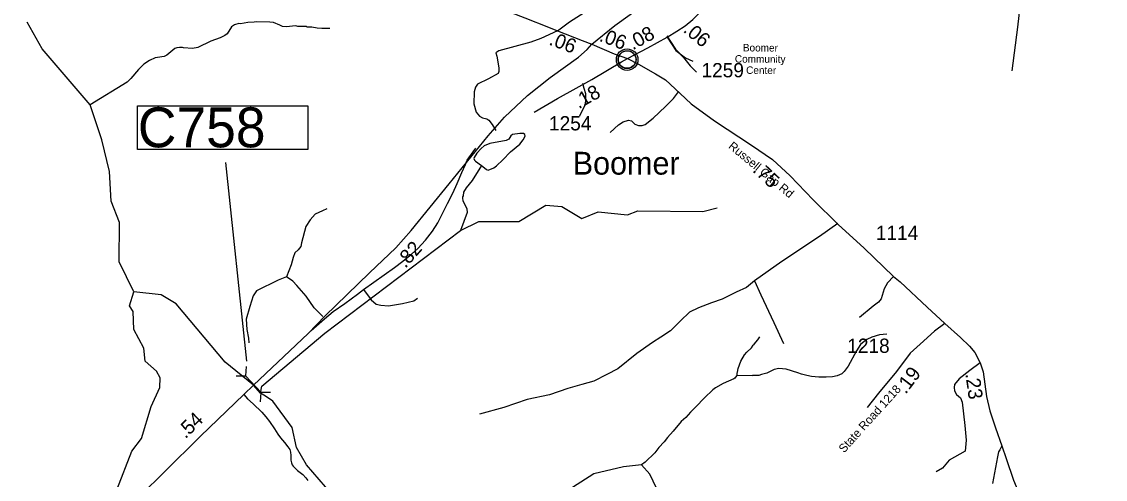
# Model space of a CAD drawing. Extents: x 1248224 to 1454986, y 825081 to 985870.
# Drawn here: x 1328657 to 1338152, y 847331 to 851342 of the extents above; entities that cross this region are included whole.
import ezdxf

# ---------------------------------------------------------------- set-up
doc = ezdxf.new("R2010")
doc.units = 0
for name, color, linetype in [('Exist Civil Demographics Community CELL', 7, 'Continuous'), ('Exist Civil Demographics Community Label', 7, 'Continuous'), ('Exist Hydrographic Creek Single Shore', 7, 'Continuous'), ('Exist Hydrographic Misc Water Feature', 7, 'Continuous'), ('Exist Road Non-System Type 51', 7, 'Continuous'), ('Exist Road Primary NC Attributed', 7, 'Continuous'), ('Exist Road Primary NC Mileage Hundredths English Label', 7, 'Continuous'), ('Exist Road Primary NC Structure Culvert CELL', 7, 'Continuous'), ('Exist Road Primary NC Structure Culvert Number Label', 7, 'Continuous'), ('Exist Road Secondary Mileage Hundredths English Label', 7, 'Continuous'), ('Exist Road Secondary Type 51 Attributed', 7, 'Continuous'), ('Exist Road Secondary Type 51 Label', 7, 'Continuous'), ('Exist Road Secondary Type 51 Number Label', 7, 'Continuous')]:
    doc.layers.add(name, color=color, linetype=linetype)

msp = doc.modelspace()

# ---------------------------------------------------------------- linework, layer by layer
at = {"layer": 'Exist Civil Demographics Community CELL'}
msp.add_lwpolyline([(1333884.5, 851022), (1333885.5, 851027.6), (1333887.2, 851034.2), (1333890.1, 851041.4), (1333893.1, 851047.1), (1333896.4, 851052.9), (1333900.2, 851058), (1333904.1, 851062.4), (1333908.7, 851066.9), (1333914.3, 851071.5), (1333919.7, 851075.2), (1333924.6, 851078.1), (1333929.6, 851080.5), (1333935.1, 851082.8), (1333940.7, 851084.6), (1333945, 851085.8), (1333949.9, 851086.5), (1333954, 851087.2), (1333960.4, 851087.5), (1333964.8, 851087.4), (1333970.5, 851087.1), (1333975.4, 851086.4), (1333980.3, 851085.4), (1333985.3, 851084), (1333990.5, 851082.1), (1333997.1, 851079.2), (1334003.4, 851075.7), (1334008.4, 851072.1), (1334013.6, 851068.1), (1334016.9, 851065), (1334021, 851060.6), (1334024.9, 851055.9), (1334028, 851051.3), (1334031.1, 851046.3), (1334033.6, 851041.1), (1334035.6, 851036.1), (1334037.2, 851031.1), (1334038.4, 851026.5), (1334039.5, 851020.5), (1334040.2, 851015.8), (1334040.4, 851009.8), (1334040.2, 851004), (1334039.7, 850998.3), (1334038.7, 850992.8), (1334037.1, 850986.6), (1334035.2, 850980.8), (1334032.9, 850975.7), (1334029.8, 850969.7), (1334026.5, 850964.4), (1334023, 850959.7), (1334018.8, 850955), (1334013.5, 850950), (1334008.5, 850945.9), (1334003.5, 850942.4), (1333999.2, 850939.9), (1333992.3, 850936.7), (1333985.2, 850934), (1333979.2, 850932.5), (1333972.6, 850931.2), (1333968.2, 850930.8), (1333963.7, 850930.5), (1333958.1, 850930.5), (1333953.9, 850930.9), (1333948.2, 850931.6), (1333942.3, 850932.9), (1333937.7, 850934.3), (1333932.5, 850936.1), (1333928, 850938.1), (1333924, 850940.4), (1333917.2, 850944.4), (1333911.6, 850948.7), (1333906.7, 850953.2), (1333902.3, 850958), (1333899.1, 850962), (1333896.1, 850966.2), (1333892, 850973.3), (1333890.3, 850976.8), (1333888.6, 850980.8), (1333886, 850989), (1333884.5, 850996.1), (1333883.8, 851001.3), (1333883.4, 851007.6), (1333883.4, 851012.3), (1333883.9, 851018.7)], close=True, dxfattribs=at)
for centre, radius in [((1333962.1, 851009.6), 94.3), ((1333961.8, 851009.9), 76.7)]:
    msp.add_circle(centre, radius, dxfattribs=at)
at = {"layer": 'Exist Hydrographic Creek Single Shore'}
for points in [[(1329513.6, 849581.1), (1329440.8, 849768.1), (1329426.3, 850028.4), (1329358.4, 850305.1), (1329256.5, 850613.4), (1328837.1, 851104.9), (1328703.8, 851336.8)], [(1329638.1, 848974.7), (1329511.1, 849236.6), (1329513.6, 849581.1)], [(1329632.1, 845849.7), (1329575.1, 845916.4), (1329579.1, 846077.2), (1329656.1, 846157.7), (1329657.2, 846233.2), (1329625.2, 846266.7), (1329628.1, 846401.2), (1329523.2, 846567.4), (1329499.8, 847001.9), (1329489.1, 847237.8), (1329622.1, 847576.6), (1329708.1, 847689.7), (1329790.1, 847970.4), (1329868.1, 848136.3), (1329871.1, 848221.6), (1329838.1, 848278), (1329740.1, 848365.4), (1329726.1, 848480.6), (1329639.1, 848643.2), (1329634.1, 848800.8), (1329602.1, 848850.7), (1329638.1, 848974.7)], [(1330750.1, 848085), (1330689.4, 848156.1), (1330441.1, 848357.8), (1330011.1, 848868.7), (1329879.1, 848946.8), (1329638.1, 848974.7)]]:
    msp.add_lwpolyline(points, dxfattribs=at)
at = {"layer": 'Exist Hydrographic Misc Water Feature'}
msp.add_line((1334925.5, 848243.2), (1335059.5, 848240.1), dxfattribs=at)
msp.add_line((1334925.5, 848243.2), (1335059.5, 848240.1), dxfattribs=at)
msp.add_line((1334925.5, 848243.2), (1335059.5, 848240.1), dxfattribs=at)
for points in [[(1331357.6, 851282), (1331285.5, 851281.7), (1331245.6, 851284.6), (1331197.9, 851293.7), (1331157.9, 851294.6), (1331149.9, 851298.8), (1331078, 851300.5), (1331060.1, 851304.9), (1330973.8, 851296.9), (1330942, 851299.7), (1330918.2, 851312.3), (1330862.7, 851333.5), (1330830.8, 851338.3), (1330710.9, 851341.1), (1330694.8, 851337.5), (1330638.7, 851334.8), (1330574.5, 851324.3), (1330558.5, 851324.7), (1330522.2, 851315.6), (1330495.9, 851298.2), (1330458.4, 851235.1), (1330436.1, 851219.6), (1330395.6, 851200.5), (1330314.9, 851170.4), (1330201.7, 851117.1), (1330153.5, 851106.2), (1330073.6, 851112.1), (1330065.7, 851116.3), (1330039.7, 851116.9), (1330017.6, 851113.4), (1329999.4, 851105.8), (1329928.2, 851047.5), (1329903.9, 851036.1), (1329847.7, 851029.4), (1329825.6, 851023.9), (1329777.1, 851001.1), (1329728.4, 850968.2), (1329679.3, 850921.4), (1329613.4, 850842.9), (1329580.7, 850811.7), (1329256.5, 850613.4)], [(1332685.8, 850081.1), (1332696.3, 850072.8), (1332729.7, 850046), (1332745.6, 850039.6), (1332794.1, 850060.5), (1332818.5, 850077.9), (1332873.7, 850130.6), (1332939.3, 850201), (1333020.8, 850267.1), (1333051.6, 850306.4), (1333068.4, 850338), (1333064.8, 850354.1), (1333054.9, 850362.3), (1333020.9, 850363.1), (1332956.7, 850352.6), (1332944.4, 850340.9), (1332925.8, 850313.4), (1332903.5, 850301.9), (1332758.8, 850273.3), (1332710.4, 850254.4), (1332681.9, 850231.1), (1332645, 850189.9), (1332622.2, 850152.5), (1332619.9, 850142.6), (1332625.5, 850128.4), (1332633.4, 850120.2), (1332685.8, 850081.1)], [(1332685.8, 850081.1), (1332603.5, 849948.9), (1332552.1, 849886.2), (1332529.2, 849846.7), (1332524.5, 849814.8), (1332520.2, 849806.9), (1332519.9, 849790.9), (1332523.5, 849774.8), (1332557.9, 849702.1), (1332559.2, 849670.1), (1332502.2, 849511.4)], [(1330750.1, 848085), (1330762.4, 848147.9), (1331314.1, 848612.8), (1332502.2, 849511.4), (1332662.1, 849590.2), (1333013.1, 849589.7), (1333249.2, 849732.7), (1333391.2, 849723.3), (1333564.1, 849618), (1333707.1, 849674.3), (1333965.1, 849649.4), (1334057.2, 849683.6), (1334624.1, 849678.8), (1334750.1, 849709.1)], [(1336238.3, 848602.8), (1336174.2, 848596.3), (1336107.7, 848575.9), (1336063.2, 848555), (1336024.6, 848527.9), (1336008.2, 848512.3), (1335971, 848457.2), (1335900, 848322.9), (1335864.8, 848275.7), (1335842.3, 848254.3), (1335802, 848237.2), (1335761.8, 848230.2), (1335705.7, 848227.5), (1335641.7, 848227.1), (1335577.8, 848232.5), (1335537.9, 848239.5), (1335490.3, 848252.6), (1335458.5, 848265.4), (1335355.1, 848295.9), (1335291.5, 848301.7), (1335249.4, 848293.4), (1335187.1, 848260.4), (1335138.9, 848250.1), (1335114.8, 848241.6), (1335059.5, 848240.1)], [(1336238.3, 848602.8), (1336174.2, 848596.3), (1336107.7, 848575.9), (1336063.2, 848555), (1336024.6, 848527.9), (1336008.2, 848512.3), (1335971, 848457.2), (1335900, 848322.9), (1335864.8, 848275.7), (1335842.3, 848254.3), (1335802, 848237.2), (1335761.8, 848230.2), (1335705.7, 848227.5), (1335641.7, 848227.1), (1335577.8, 848232.5), (1335537.9, 848239.5), (1335490.3, 848252.6), (1335458.5, 848265.4), (1335355.1, 848295.9), (1335291.5, 848301.7), (1335249.4, 848293.4), (1335187.1, 848260.4), (1335138.9, 848250.1), (1335114.8, 848241.6), (1335059.5, 848240.1)], [(1336238.3, 848602.8), (1336174.2, 848596.3), (1336107.7, 848575.9), (1336063.2, 848555), (1336024.6, 848527.9), (1336008.2, 848512.3), (1335971, 848457.2), (1335900, 848322.9), (1335864.8, 848275.7), (1335842.3, 848254.3), (1335802, 848237.2), (1335761.8, 848230.2), (1335705.7, 848227.5), (1335641.7, 848227.1), (1335577.8, 848232.5), (1335537.9, 848239.5), (1335490.3, 848252.6), (1335458.5, 848265.4), (1335355.1, 848295.9), (1335291.5, 848301.7), (1335249.4, 848293.4), (1335187.1, 848260.4), (1335138.9, 848250.1), (1335114.8, 848241.6), (1335059.5, 848240.1)], [(1335120.8, 848579.5), (1335104, 848553.9), (1335087.1, 848534.2), (1335065.6, 848508.1)], [(1335120.8, 848579.5), (1335104, 848553.9), (1335087.1, 848534.2), (1335065.6, 848508.1)], [(1335120.8, 848579.5), (1335104, 848553.9), (1335087.1, 848534.2), (1335065.6, 848508.1)], [(1334925.5, 848243.2), (1334925.9, 848263.1), (1334930.1, 848271), (1334934.8, 848302.9), (1334958.3, 848366.4), (1334991.5, 848421.6), (1335010, 848445.1), (1335052.9, 848484.1), (1335065.6, 848508.1)], [(1334925.5, 848243.2), (1334925.9, 848263.1), (1334930.1, 848271), (1334934.8, 848302.9), (1334958.3, 848366.4), (1334991.5, 848421.6), (1335010, 848445.1), (1335052.9, 848484.1), (1335065.6, 848508.1)], [(1334925.5, 848243.2), (1334925.9, 848263.1), (1334930.1, 848271), (1334934.8, 848302.9), (1334958.3, 848366.4), (1334991.5, 848421.6), (1335010, 848445.1), (1335052.9, 848484.1), (1335065.6, 848508.1)], [(1334925.5, 848243.2), (1334919.4, 848239.3), (1334904.9, 848217.6), (1334896.8, 848211.8), (1334803.9, 848172.1), (1334737, 848133.6), (1334712.6, 848116.2), (1334639, 848045.9), (1334565.2, 847967.7), (1334516.2, 847920.8), (1334475.1, 847873.8), (1334434.3, 847838.7), (1334364.3, 847752.4), (1334315, 847697.6), (1334286.2, 847658.2), (1334241.1, 847611.3), (1334204, 847564.2), (1334120.1, 847480.2), (1334088.9, 847458.2)], [(1334925.5, 848243.2), (1334919.4, 848239.3), (1334904.9, 848217.6), (1334896.8, 848211.8), (1334803.9, 848172.1), (1334737, 848133.6), (1334712.6, 848116.2), (1334639, 848045.9), (1334565.2, 847967.7), (1334516.2, 847920.8), (1334475.1, 847873.8), (1334434.3, 847838.7), (1334364.3, 847752.4), (1334315, 847697.6), (1334286.2, 847658.2), (1334241.1, 847611.3), (1334204, 847564.2), (1334120.1, 847480.2), (1334088.9, 847458.2)], [(1334925.5, 848243.2), (1334919.4, 848239.3), (1334904.9, 848217.6), (1334896.8, 848211.8), (1334803.9, 848172.1), (1334737, 848133.6), (1334712.6, 848116.2), (1334639, 848045.9), (1334565.2, 847967.7), (1334516.2, 847920.8), (1334475.1, 847873.8), (1334434.3, 847838.7), (1334364.3, 847752.4), (1334315, 847697.6), (1334286.2, 847658.2), (1334241.1, 847611.3), (1334204, 847564.2), (1334120.1, 847480.2), (1334088.9, 847458.2)], [(1335004.2, 846634.6), (1334249.2, 847191.4), (1334162.2, 847377), (1334088.9, 847458.2), (1333930.1, 847440.8), (1333670.1, 847380.3), (1333297.1, 847138.3), (1332876.2, 846966.2), (1332727.2, 846985.6), (1332545.2, 847074.7), (1332387.1, 847051.6), (1332073.2, 846834.7), (1331746.1, 846742.7), (1331554.2, 846756.4), (1331356.1, 846826.1), (1331316.1, 846928.6), (1331370.2, 847091.7), (1331373.1, 847200), (1331153.1, 847457.1), (1331065.1, 847610), (1331028.1, 847784.7), (1330858.1, 848014.6), (1330792.1, 848058.6), (1330750.1, 848085)]]:
    msp.add_lwpolyline(points, dxfattribs=at)
at = {"layer": 'Exist Road Non-System Type 51'}
for points in [[(1337436, 851702.7), (1337419.3, 851622.5), (1337402.6, 851472.1), (1337382.6, 851295.1), (1337332.5, 850910.8)], [(1333350.9, 851260.7), (1333206.7, 851195), (1333118.8, 851161), (1332837.2, 851087.1), (1332811.3, 851069.1), (1332821.2, 851039.1), (1332839.2, 850937.2), (1332839.2, 850905.2), (1332831.2, 850887.3), (1332747.4, 850841.3), (1332651.5, 850795.3), (1332633.5, 850769.4), (1332621.6, 850727.4), (1332617.6, 850621.5), (1332639.5, 850547.5), (1332669.5, 850513.6), (1332695.4, 850499.6), (1332733.4, 850491.6), (1332749.4, 850479.6), (1332779.3, 850439.6), (1332811.1, 850388.1)], [(1334309.4, 851217.9), (1334387.3, 851100), (1334455.1, 851028), (1334513.1, 850956.1), (1334569, 850898.1)], [(1333570, 850801.8), (1333582, 850757.8), (1333597.9, 850711.9), (1333597.9, 850661.9), (1333593.9, 850614), (1333542, 850510)], [(1333812.7, 850370.8), (1333886.1, 850437.3), (1333928.6, 850464.5), (1333975, 850479.6), (1334000.8, 850473), (1334028.3, 850444.5), (1334062.1, 850431.8), (1334094.1, 850431.1), (1334120.3, 850440.6), (1334189.4, 850497.3), (1334299.6, 850599.1), (1334369, 850667.8), (1334412.2, 850726.9)], [(1331192.4, 848636.1), (1331310.1, 848737.7), (1331387.3, 848802.7), (1331488.7, 848871.8), (1331598.3, 848955), (1331651.1, 848993.6), (1331924.3, 849187.7), (1331995.4, 849242.6), (1332072.5, 849303.5), (1332127.3, 849354.3), (1332196.3, 849427.4), (1332257.2, 849504.6), (1332303.9, 849577.8), (1332388.6, 849747.1), (1332435.3, 849838.5), (1332473.9, 849923.8), (1332514.5, 850019.3), (1332546.9, 850090.4), (1332561.1, 850127), (1332575.3, 850147.3), (1332636.2, 850232.2)], [(1331331.1, 849702.5), (1331293.1, 849684.5), (1331229.2, 849654.6), (1331185.3, 849606.6), (1331147.3, 849546.6), (1331109.4, 849404.8), (1331103.4, 849370.8), (1331079.4, 849342.8), (1331051.5, 849314.8), (1331035.5, 849274.9), (1331019.5, 849210.9), (1330977.6, 849105)], [(1335808.9, 849573.7), (1335648.7, 849459.7), (1335317.6, 849238.8), (1335079, 849071.3)], [(1330977.6, 849105), (1330904, 849077.3), (1330714.9, 848984), (1330685.4, 848939.7), (1330656, 848846.3), (1330624, 848733.3), (1330628.9, 848644.8), (1330643.7, 848568.7), (1330648.6, 848526.9)], [(1331294.4, 848757.9), (1331218.3, 848834.1), (1331149.5, 848934.8), (1331068.5, 849030.6), (1331034.1, 849067.5), (1330977.6, 849105)], [(1336295.7, 849109.8), (1336243.3, 849051.9), (1336214.4, 848999.5), (1336198.1, 848943.4), (1336187.3, 848912.6), (1336165.6, 848883.7), (1336116.8, 848849.3), (1335997.4, 848749.8)], [(1335079, 849071.3), (1335007.8, 849010.8), (1334918.8, 848971.6), (1334794.2, 848911), (1334701.7, 848878.9), (1334587.7, 848832.6), (1334509.4, 848797), (1334431.1, 848718.6), (1334342.1, 848633.1), (1334256.6, 848576.1), (1334185.4, 848529.8), (1334046.6, 848433.6), (1333879.2, 848298.2), (1333783.1, 848248.3), (1333669.2, 848191.3), (1333566, 848162.8), (1333441.3, 848127.1), (1333281.1, 848070.1), (1333085.3, 848030.9), (1332882.4, 847959.7), (1332668.8, 847902.7)], [(1335079, 849071.3), (1335132.4, 848946.6), (1335246.4, 848704.3), (1335331.8, 848522.6)], [(1331651.1, 848993.6), (1331719.2, 848905.3), (1331763.4, 848866), (1331805.2, 848856.2), (1331871.5, 848851.3), (1331994.3, 848870.9), (1332092.5, 848895.5), (1332124.4, 848920.1)], [(1337056.8, 848351.8), (1336965, 848286.1), (1336872.1, 848210.8), (1336832, 848160.6), (1336827, 848135.5), (1336829.5, 848107.8), (1336849.6, 848075.2), (1336884.7, 848045.1), (1336897.2, 848007.4), (1336922.3, 847801.5), (1336932.4, 847673.4), (1336924.8, 847578), (1336784.3, 847497.6), (1336724.1, 847427.3), (1336668.9, 847397.2)]]:
    msp.add_lwpolyline(points, dxfattribs=at)
at = {"layer": 'Exist Road Primary NC Attributed'}
for points in [[(1333651.5, 851145.2), (1333855.1, 851307.7), (1334101.2, 851487.6), (1334267.2, 851589.2), (1334439.1, 851683.1), (1335108.2, 852014.5), (1335292.7, 852111.3), (1335462.9, 852222.4), (1335790.6, 852477.7)], [(1330603.5, 848074.9), (1330689.4, 848156.1), (1331167.5, 848610.4), (1331313.8, 848760.1), (1331704.5, 849139.4), (1331935, 849360.4), (1332069.7, 849510.9), (1332401.8, 849919.5), (1332743.9, 850340.3), (1332888.2, 850504.1), (1333089.4, 850693.8), (1333286.7, 850852.1), (1333534.7, 851032), (1333612.9, 851098.5), (1333651.5, 851145.2)], [(1328395, 846338.9), (1328638.7, 846433.7), (1328858.3, 846525.8), (1329021.5, 846606.6), (1329144.2, 846684.2), (1329293.7, 846802.4), (1329499.8, 847001.9), (1329703.2, 847195.6), (1329904.6, 847392.4), (1330224.8, 847710.2), (1330603.5, 848074.9)]]:
    msp.add_lwpolyline(points, dxfattribs=at)
at = {"layer": 'Exist Road Primary NC Structure Culvert CELL'}
for p, q in [((1330623.7, 848320.4), (1330618.7, 848237.2)), ((1330535.5, 848237.7), (1330618.7, 848237.2)), ((1330618.7, 848237.2), (1330754.4, 848092.5)), ((1330749.4, 848009.3), (1330754.4, 848092.5)), ((1330837.7, 848092), (1330754.4, 848092.5))]:
    msp.add_line(p, q, dxfattribs=at)
at = {"layer": 'Exist Road Primary NC Structure Culvert Number Label'}
msp.add_line((1330629.3, 848365.9), (1330444.4, 850109.2), dxfattribs=at)
msp.add_lwpolyline([(1329671.5, 850604.8), (1331164.5, 850604.8), (1331164.5, 850221), (1329671.5, 850221)], close=True, dxfattribs=at)
at = {"layer": 'Exist Road Secondary Type 51 Attributed'}
for points in [[(1333350.9, 851260.7), (1333456.8, 851339.9), (1333584.4, 851422), (1333765.1, 851534.2), (1333939.4, 851622.9), (1334020, 851679), (1334077.4, 851735), (1334100.6, 851762.4), (1334100.6, 851788.3), (1334093.8, 851815.7), (1334077.4, 851838.9), (1334049.9, 851853.5), (1333939.9, 851916.9), (1333847.9, 851985.2), (1333820, 852013.6), (1333787.8, 852062.5), (1333766, 852124.8), (1333733.8, 852281.7), (1333706.8, 852424), (1333687, 852530.2), (1333678.7, 852639.3), (1333683.9, 852778.5), (1333699.8, 852927.7)], [(1331393.7, 852449.2), (1331442.3, 852396.9), (1331507.4, 852358.5), (1331563.5, 852334.8), (1331711.4, 852297.8), (1331983.5, 852234.2), (1332084, 852198.6), (1332168.3, 852145.4), (1332222.4, 852103.8), (1332270.3, 852061), (1332340.6, 851999.3), (1332372.3, 851968.1), (1332407.1, 851931.2), (1332534.3, 851767), (1332661.4, 851611.6), (1332736.5, 851539.8), (1332823.7, 851486.6), (1332899.1, 851439.2), (1333066.2, 851377.1), (1333271.7, 851294.2), (1333350.9, 851260.7)], [(1334311.5, 851206.7), (1334396.9, 851257.8), (1334470.1, 851307), (1334537.8, 851360.8), (1334646.3, 851468.5), (1334754.8, 851584.5), (1334813.2, 851651.3), (1334856.2, 851701.1), (1334972.3, 851814.3), (1335061.1, 851885.4)], [(1333350.9, 851260.7), (1333569.4, 851178), (1333651.5, 851145.2)], [(1333966.3, 851018), (1334142.8, 851113), (1334311.5, 851206.7)], [(1334311.5, 851206.7), (1334390.2, 851089.8), (1334474.8, 851024.1), (1334537.7, 850995.1)], [(1333651.5, 851145.2), (1333848.8, 851060.1), (1333966.3, 851018)], [(1333148.7, 850548.5), (1333351.1, 850668.4), (1333651.9, 850836.5), (1333913.7, 850989), (1333966.3, 851018)], [(1333966.3, 851018), (1334060.6, 850970.8), (1334209.3, 850885.8), (1334298.1, 850831.7), (1334427.4, 850711.9), (1334522, 850623), (1334726.7, 850472.3), (1335052.2, 850258.6), (1335235.6, 850135), (1335390.1, 849990.1), (1335593.7, 849781), (1335811.8, 849564.6), (1336037.7, 849355.9), (1336295.7, 849109.8), (1336353.9, 849061.1), (1336591.4, 848840.8), (1336745.8, 848696.8)], [(1336745.8, 848696.8), (1336655.6, 848628.2), (1336528.4, 848514.2), (1336443, 848436.3), (1336321.5, 848274.8), (1336165.8, 848086.7), (1336065.7, 847959.1)], [(1336745.8, 848696.8), (1336882.5, 848575.2), (1336962.2, 848497.3), (1337009.3, 848441.1), (1337056.8, 848351.8), (1337081.5, 848272), (1337111.8, 848057.2), (1337140.3, 847931.8), (1337189.7, 847781.7), (1337246.3, 847623.9)], [(1330603.5, 848074.9), (1330636, 848037.7), (1330684.5, 847992.3), (1330760.5, 847918.3), (1330796.4, 847879.8), (1330827.2, 847837.1), (1330871.9, 847773.2), (1330900.5, 847726), (1330925.4, 847694.7), (1330960.2, 847653.4), (1330990.1, 847617.1), (1331005.1, 847591.2), (1331012.8, 847569.9), (1331016.4, 847539.9), (1331016.4, 847499.1), (1331021.2, 847476), (1331027.5, 847458.7), (1331034.8, 847447.4), (1331048.4, 847433.8), (1331073.8, 847409.7), (1331121, 847372.5), (1331146, 847343.9), (1331163, 847321.2)], [(1337246.3, 847623.9), (1337229.1, 847590.3), (1337217.7, 847571.3), (1337206.3, 847527.6), (1337162.6, 847293.9)], [(1337246.3, 847623.9), (1337283.6, 847513.3), (1337347.8, 847323.8), (1337399.8, 847198.1), (1337460.9, 847017), (1337533.3, 846768), (1337556, 846676.3), (1337563.9, 846617.4), (1337574.1, 846522.3), (1337582, 846451), (1337598.8, 846392.9), (1337612.3, 846356.6), (1337642.9, 846298.9), (1337744.3, 846154.5), (1337792.9, 846091.1), (1337833.6, 846043.6), (1337868.7, 846011.9), (1337909.4, 845989.3), (1337989.7, 845954.2), (1338044.9, 845922.9), (1338075.5, 845876.5), (1338118.4, 845793.9), (1338156.9, 845673.9)]]:
    msp.add_lwpolyline(points, dxfattribs=at)

# ---------------------------------------------------------------- texts
at = {"layer": 'Exist Civil Demographics Community Label'}
msp.add_text('Boomer', height=200, dxfattribs=at).set_placement((1333485.5, 850001.5))
at = {"layer": 'Exist Road Primary NC Mileage Hundredths English Label'}
for s, rotation, p in [('.82', 48.16274, (1332018.8, 849175.4)), ('.54', 44.34856, (1330092, 847680.8))]:
    msp.add_text(s, height=125, rotation=rotation, dxfattribs=at).set_placement(p)
at = {"layer": 'Exist Road Primary NC Structure Culvert Number Label'}
msp.add_text('C758', height=350, dxfattribs=at).set_placement((1329674.8, 850240.8))
at = {"layer": 'Exist Road Secondary Mileage Hundredths English Label'}
for s, rotation, p in [('.08', 28.78509, (1334011.4, 851089.5)), ('.06', 320.29451, (1334446, 851257.6)), ('.06', 339.27078, (1333269.7, 851142.9)), ('.06', 338.98455, (1333710.2, 851175.4)), ('.18', 29.20329, (1333537.7, 850574.3)), ('.75', 316.82497, (1335054.5, 850033)), ('.19', 53.04412, (1336403.5, 848071.6)), ('.23', 278.05287, (1336925, 848254.9))]:
    msp.add_text(s, height=125, rotation=rotation, dxfattribs=at).set_placement(p)
at = {"layer": 'Exist Road Secondary Type 51 Label'}
for s, height, rotation, p in [('Boomer ', 65.62, 359.66364, (1334976, 851081.5)), ('Community ', 65.62, 359.66364, (1334906.1, 850983.5)), ('Center', 65.62, 359.66364, (1335004.7, 850884.5)), ('Russell Gap Rd', 75, 320.37469, (1334842.9, 850239.6)), ('State Road 1218', 75, 47.95261, (1335863.2, 847557.4))]:
    msp.add_text(s, height=height, rotation=rotation, dxfattribs=at).set_placement(p)
at = {"layer": 'Exist Road Secondary Type 51 Number Label'}
for s, p in [('1259', (1334613.7, 850854.4)), ('1254', (1333277.4, 850389.1)), ('1114', (1336141.2, 849428.5)), ('1218', (1335891, 848439.3))]:
    msp.add_text(s, height=125, dxfattribs=at).set_placement(p)

doc.saveas('drawing.dxf')
